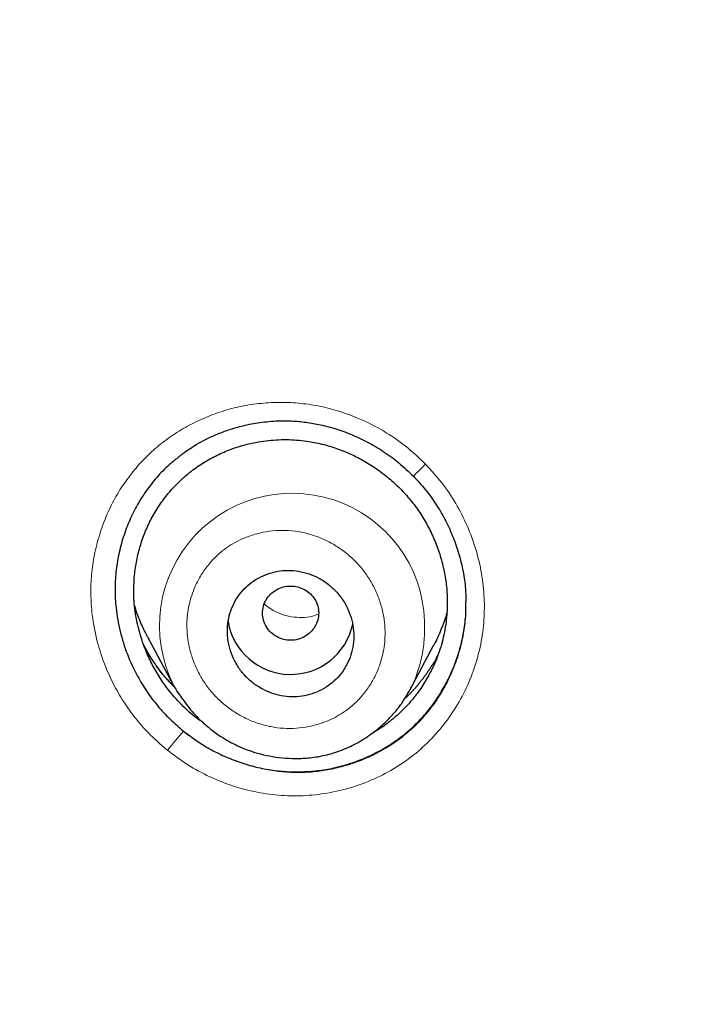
# Model space of a CAD drawing. Header units: millimetres. Extents: x 8 to 846, y 12 to 2113.
# Tile 298 of 515: x 442 to 451, y 1845 to 1859. Entities that reach past the tile are written whole.
import ezdxf

# ---------------------------------------------------------------- set-up
doc = ezdxf.new("R2010")
doc.units = ezdxf.units.MM

msp = doc.modelspace()

# ---------------------------------------------------------------- linework, layer by layer
at = {"color": 7, "linetype": 'Continuous', "lineweight": 30}
for p, q in [((448.037, 1850.724), (448.038, 1850.758)), ((443.504, 1850.255), (443.874, 1849.56)), ((447.237, 1849.493), (447.581, 1850.139)), ((447.235, 1849.494), (447.227, 1849.479)), ((447.228, 1849.478), (447.236, 1849.491))]:
    msp.add_line(p, q, dxfattribs=at)
at = {"color": 8, "linetype": 'Continuous', "lineweight": 0}
msp.add_line((448.038, 1850.758), (448.038, 1850.772), dxfattribs=at)
at = {"color": 8, "linetype": 'Continuous', "lineweight": 0, "flags": 128}
msp.add_lwpolyline([(447.294, 1852.544), (447.29, 1852.541), (447.294, 1852.546), (447.306, 1852.559), (447.326, 1852.579), (447.353, 1852.606), (447.385, 1852.638), (447.422, 1852.675), (447.462, 1852.715)], dxfattribs=at)
at = {"color": 8, "linetype": 'Continuous', "lineweight": 0}
for centre, radius, start, end in [((445.562, 1850.412), 1.888, 357.5902, 206.5637), ((446.932, 1846.229), 3.96, 137.3757, 142.5225)]:
    msp.add_arc(centre, radius, start, end, dxfattribs=at)
at = {"color": 7, "linetype": 'Continuous', "lineweight": 30}
msp.add_arc((445.541, 1850.623), 0.904, 189.5562, 347.9457, dxfattribs=at)
at = {"color": 8, "linetype": 'Continuous', "lineweight": 0}
for points, knots in [([(418.074, 1827.918), (418.066, 1828.238), (418.047, 1828.984), (418.052, 1830.153), (418.083, 1831.425), (418.148, 1832.735), (418.246, 1834.081), (418.382, 1835.462), (418.554, 1836.84), (418.76, 1838.214), (419, 1839.582), (419.275, 1840.944), (419.575, 1842.263), (419.898, 1843.537), (420.24, 1844.767), (420.61, 1845.989), (421.009, 1847.204), (421.435, 1848.411), (421.904, 1849.644), (422.417, 1850.904), (422.977, 1852.187), (423.571, 1853.457), (424.196, 1854.712), (424.853, 1855.952), (425.541, 1857.177), (426.24, 1858.352), (426.946, 1859.477), (427.656, 1860.555), (428.391, 1861.618), (429.151, 1862.664), (429.934, 1863.695), (430.765, 1864.739), (431.647, 1865.795), (432.581, 1866.859), (433.542, 1867.901), (434.529, 1868.921), (435.542, 1869.917), (436.581, 1870.89), (437.614, 1871.811), (438.639, 1872.682), (439.653, 1873.507), (440.686, 1874.309), (441.737, 1875.089), (442.807, 1875.847), (443.926, 1876.604), (445.096, 1877.358), (446.32, 1878.105), (447.562, 1878.823), (448.821, 1879.513), (450.098, 1880.173), (451.392, 1880.804), (452.665, 1881.388), (453.915, 1881.928), (455.141, 1882.425), (456.378, 1882.897), (457.626, 1883.341), (458.884, 1883.759), (460.189, 1884.162), (461.543, 1884.547), (462.945, 1884.911), (464.355, 1885.243), (465.773, 1885.541), (467.199, 1885.808), (468.631, 1886.041), (470.028, 1886.237), (471.39, 1886.396), (472.716, 1886.523), (474.044, 1886.622), (475.374, 1886.693), (476.705, 1886.736), (478.078, 1886.751), (479.492, 1886.734), (480.944, 1886.683), (482.395, 1886.599), (483.843, 1886.481), (485.287, 1886.33), (486.727, 1886.146), (488.122, 1885.935), (489.472, 1885.7), (490.776, 1885.445), (492.074, 1885.162), (493.365, 1884.852), (494.649, 1884.515), (495.964, 1884.14), (497.307, 1883.723), (498.678, 1883.263), (500.036, 1882.772), (501.382, 1882.248), (502.714, 1881.694), (504.031, 1881.108), (505.297, 1880.51), (506.511, 1879.901), (507.676, 1879.286), (508.826, 1878.646), (509.961, 1877.982), (511.08, 1877.294), (512.217, 1876.56), (513.368, 1875.78), (514.532, 1874.95), (515.674, 1874.093), (516.795, 1873.21), (517.892, 1872.301), (518.967, 1871.366), (519.989, 1870.433), (520.958, 1869.505), (521.878, 1868.583), (522.776, 1867.642), (523.652, 1866.683), (524.505, 1865.704), (525.36, 1864.678), (526.215, 1863.602), (527.066, 1862.476), (527.888, 1861.33), (528.682, 1860.166), (529.445, 1858.983), (530.179, 1857.783), (530.863, 1856.601), (531.5, 1855.437), (532.091, 1854.295), (532.656, 1853.141), (533.194, 1851.974), (533.704, 1850.797), (534.201, 1849.573), (534.682, 1848.302), (535.143, 1846.985), (535.571, 1845.657), (535.964, 1844.321), (536.325, 1842.976), (536.651, 1841.623), (536.935, 1840.302), (537.179, 1839.012), (537.388, 1837.756), (537.568, 1836.496), (537.718, 1835.232), (537.839, 1833.966), (537.933, 1832.658), (537.998, 1831.31), (538.028, 1829.922), (538.028, 1828.751), (538.005, 1828.042), (537.997, 1827.797)], [0, 0, 0, 0, 0.005252, 0.012201, 0.019149, 0.026096, 0.033674, 0.04125, 0.048826, 0.056401, 0.063977, 0.071552, 0.079127, 0.086071, 0.093015, 0.09996, 0.106905, 0.113851, 0.120799, 0.128379, 0.13596, 0.14354, 0.151118, 0.158695, 0.166272, 0.173848, 0.180792, 0.187736, 0.19468, 0.201624, 0.208568, 0.215513, 0.223089, 0.230666, 0.238244, 0.245823, 0.253404, 0.260985, 0.268564, 0.275511, 0.282457, 0.289402, 0.296347, 0.303291, 0.310235, 0.31781, 0.325386, 0.332961, 0.340537, 0.348114, 0.355691, 0.363269, 0.370217, 0.377167, 0.384116, 0.391064, 0.398011, 0.404957, 0.412534, 0.42011, 0.427686, 0.435261, 0.442837, 0.450412, 0.457988, 0.464933, 0.471879, 0.478825, 0.485772, 0.49272, 0.49967, 0.507251, 0.51483, 0.522408, 0.529986, 0.537562, 0.545138, 0.552714, 0.559658, 0.566603, 0.573547, 0.580492, 0.587437, 0.594382, 0.60196, 0.609538, 0.617118, 0.624699, 0.63228, 0.639859, 0.647436, 0.654382, 0.661327, 0.668271, 0.675216, 0.68216, 0.689104, 0.696679, 0.704255, 0.711831, 0.719408, 0.726986, 0.734564, 0.742145, 0.749094, 0.756043, 0.76299, 0.769936, 0.776881, 0.783826, 0.791402, 0.798978, 0.806553, 0.814128, 0.821704, 0.829279, 0.836855, 0.843801, 0.850747, 0.857694, 0.864643, 0.871592, 0.878541, 0.886119, 0.893697, 0.901273, 0.908849, 0.916425, 0.924, 0.931575, 0.938519, 0.945463, 0.952407, 0.959352, 0.966297, 0.973243, 0.980821, 0.988401, 0.995982, 1, 1, 1, 1]), ([(421.507, 1824.421), (421.52, 1825.319), (421.546, 1827.111), (421.758, 1829.786), (422.096, 1832.439), (422.569, 1835.071), (423.175, 1837.68), (423.915, 1840.266), (424.789, 1842.822), (425.79, 1845.332), (426.915, 1847.784), (428.159, 1850.17), (429.523, 1852.493), (431.005, 1854.754), (432.604, 1856.95), (434.317, 1859.073), (436.134, 1861.109), (438.046, 1863.05), (440.049, 1864.892), (442.142, 1866.636), (444.326, 1868.282), (446.598, 1869.828), (448.952, 1871.269), (451.372, 1872.595), (453.848, 1873.801), (456.376, 1874.885), (458.955, 1875.846), (461.586, 1876.686), (464.267, 1877.404), (466.986, 1877.994), (469.726, 1878.455), (472.475, 1878.785), (475.232, 1878.983), (477.997, 1879.051), (480.768, 1878.987), (483.543, 1878.79), (486.309, 1878.46), (489.049, 1878.002), (491.753, 1877.417), (494.419, 1876.708), (497.046, 1875.873), (499.636, 1874.911), (502.182, 1873.822), (504.671, 1872.612), (507.09, 1871.289), (509.43, 1869.858), (511.692, 1868.323), (513.876, 1866.682), (515.981, 1864.933), (517.999, 1863.08), (519.921, 1861.132), (521.736, 1859.1), (523.44, 1856.991), (525.034, 1854.808), (526.517, 1852.551), (527.89, 1850.218), (529.145, 1847.816), (530.277, 1845.357), (531.278, 1842.855), (532.146, 1840.317), (532.884, 1837.744), (533.493, 1835.135), (533.971, 1832.491), (534.314, 1829.818), (534.531, 1827.124), (534.558, 1825.322), (534.572, 1824.421)], [0, 0, 0, 0, 0.015712, 0.031331, 0.046897, 0.062447, 0.078018, 0.093647, 0.109364, 0.125068, 0.140678, 0.156238, 0.171786, 0.187361, 0.20301, 0.218729, 0.234412, 0.250011, 0.265566, 0.281113, 0.296691, 0.312337, 0.328056, 0.343741, 0.359332, 0.374883, 0.390432, 0.406015, 0.421689, 0.437408, 0.453066, 0.468652, 0.484201, 0.499753, 0.515345, 0.531016, 0.546736, 0.5624, 0.57798, 0.593531, 0.609088, 0.62469, 0.640388, 0.656108, 0.671748, 0.687324, 0.702876, 0.718439, 0.734052, 0.749753, 0.765462, 0.781092, 0.796672, 0.812229, 0.827796, 0.843417, 0.85913, 0.874841, 0.89046, 0.906024, 0.921572, 0.937142, 0.95278, 0.96849, 0.98424, 1, 1, 1, 1]), ([(534.349, 1824.347), (534.342, 1825.015), (534.327, 1826.349), (534.208, 1828.347), (534.018, 1830.34), (533.749, 1832.329), (533.405, 1834.309), (532.996, 1836.235), (532.527, 1838.102), (532.005, 1839.91), (531.419, 1841.696), (530.769, 1843.463), (530.042, 1845.239), (529.236, 1847.023), (528.346, 1848.809), (527.386, 1850.566), (526.357, 1852.293), (525.259, 1853.989), (524.121, 1855.615), (522.95, 1857.167), (521.753, 1858.646), (520.504, 1860.082), (519.205, 1861.475), (517.829, 1862.851), (516.374, 1864.205), (514.838, 1865.533), (513.25, 1866.807), (511.609, 1868.028), (509.922, 1869.191), (508.228, 1870.271), (506.538, 1871.269), (504.851, 1872.189), (503.132, 1873.052), (501.382, 1873.857), (499.566, 1874.62), (497.685, 1875.335), (495.74, 1875.994), (493.769, 1876.585), (491.771, 1877.107), (489.751, 1877.559), (487.755, 1877.932), (485.792, 1878.23), (483.863, 1878.457), (481.93, 1878.62), (479.991, 1878.718), (478.01, 1878.751), (475.99, 1878.716), (473.934, 1878.607), (471.883, 1878.425), (469.838, 1878.17), (467.798, 1877.841), (465.805, 1877.449), (463.866, 1876.998), (461.988, 1876.493), (460.132, 1875.928), (458.301, 1875.301), (456.457, 1874.599), (454.606, 1873.82), (452.753, 1872.961), (450.935, 1872.037), (449.152, 1871.049), (447.402, 1869.995), (445.718, 1868.899), (444.105, 1867.766), (442.568, 1866.605), (441.077, 1865.397), (439.633, 1864.141), (438.206, 1862.811), (436.803, 1861.407), (435.428, 1859.925), (434.112, 1858.396), (432.852, 1856.82), (431.65, 1855.195), (430.528, 1853.558), (429.487, 1851.917), (428.529, 1850.279), (427.631, 1848.615), (426.796, 1846.924), (426.004, 1845.166), (425.261, 1843.343), (424.574, 1841.455), (423.959, 1839.547), (423.418, 1837.619), (422.951, 1835.672), (422.565, 1833.747), (422.256, 1831.849), (422.02, 1829.983), (421.854, 1828.11), (421.749, 1826.231), (421.736, 1824.976), (421.73, 1824.347)], [0, 0, 0, 0, 0.011718, 0.023422, 0.035131, 0.046861, 0.058633, 0.070374, 0.081376, 0.092351, 0.103314, 0.114278, 0.125258, 0.136845, 0.148439, 0.160058, 0.171716, 0.183431, 0.19516, 0.206169, 0.21715, 0.228117, 0.239082, 0.250059, 0.261698, 0.273343, 0.285009, 0.296711, 0.308463, 0.320158, 0.331114, 0.342058, 0.353001, 0.363957, 0.374937, 0.386579, 0.398224, 0.409886, 0.42158, 0.43332, 0.445046, 0.456045, 0.467022, 0.477988, 0.488955, 0.499937, 0.511584, 0.523217, 0.534851, 0.5465, 0.558178, 0.569924, 0.580979, 0.591996, 0.602988, 0.613967, 0.624945, 0.636586, 0.648202, 0.659808, 0.671417, 0.683046, 0.69478, 0.705845, 0.716869, 0.727865, 0.738844, 0.74982, 0.761474, 0.77311, 0.784742, 0.796386, 0.808059, 0.819799, 0.830845, 0.841849, 0.852823, 0.863782, 0.874741, 0.886479, 0.898182, 0.909866, 0.921548, 0.933247, 0.944959, 0.955973, 0.966969, 0.977962, 0.988967, 1, 1, 1, 1]), ([(443.789, 1848.638), (443.715, 1848.701), (443.569, 1848.825), (443.374, 1849.039), (443.199, 1849.269), (443.032, 1849.545), (442.883, 1849.865), (442.769, 1850.232), (442.709, 1850.577), (442.692, 1850.894), (442.706, 1851.179), (442.751, 1851.46), (442.825, 1851.737), (442.926, 1852.005), (443.053, 1852.259), (443.206, 1852.496), (443.383, 1852.715), (443.583, 1852.915), (443.803, 1853.091), (444.042, 1853.243), (444.297, 1853.369), (444.564, 1853.47), (444.839, 1853.542), (445.12, 1853.585), (445.404, 1853.599), (445.688, 1853.584), (445.97, 1853.54), (446.248, 1853.467), (446.549, 1853.354), (446.864, 1853.194), (447.184, 1852.979), (447.369, 1852.803), (447.462, 1852.715)], [0, 0, 0, 0, 0.031434, 0.06258, 0.093764, 0.125309, 0.167191, 0.208595, 0.250268, 0.281474, 0.312464, 0.343585, 0.375181, 0.406841, 0.437986, 0.468956, 0.500095, 0.531264, 0.56224, 0.59338, 0.625031, 0.656507, 0.687622, 0.718701, 0.750071, 0.781143, 0.812111, 0.843309, 0.875062, 0.916935, 0.958335, 1, 1, 1, 1]), ([(447.462, 1852.715), (447.542, 1852.627), (447.702, 1852.453), (447.899, 1852.155), (448.061, 1851.837), (448.185, 1851.503), (448.266, 1851.157), (448.304, 1850.806), (448.298, 1850.453), (448.246, 1850.104), (448.148, 1849.765), (448.009, 1849.441), (447.83, 1849.14), (447.615, 1848.866), (447.366, 1848.622), (447.085, 1848.414), (446.778, 1848.245), (446.452, 1848.116), (446.111, 1848.03), (445.763, 1847.987), (445.411, 1847.988), (445.061, 1848.034), (444.717, 1848.125), (444.387, 1848.256), (444.074, 1848.425), (443.884, 1848.567), (443.789, 1848.638)], [0, 0, 0, 0, 0.041512, 0.082971, 0.125017, 0.166952, 0.20839, 0.249971, 0.291631, 0.333135, 0.375189, 0.417224, 0.458645, 0.500136, 0.541765, 0.583169, 0.625071, 0.666867, 0.708335, 0.750133, 0.7916, 0.833037, 0.875122, 0.916785, 0.958205, 1, 1, 1, 1]), ([(446.886, 1850.282), (446.885, 1850.343), (446.882, 1850.467), (446.847, 1850.649), (446.791, 1850.828), (446.713, 1850.998), (446.614, 1851.156), (446.496, 1851.3), (446.361, 1851.428), (446.211, 1851.539), (446.048, 1851.63), (445.875, 1851.701), (445.696, 1851.749), (445.513, 1851.772), (445.329, 1851.772), (445.147, 1851.747), (444.984, 1851.702), (444.841, 1851.646), (444.719, 1851.582), (444.604, 1851.507), (444.487, 1851.41), (444.372, 1851.288), (444.266, 1851.138), (444.187, 1850.989), (444.131, 1850.846), (444.094, 1850.713), (444.071, 1850.577), (444.061, 1850.424), (444.07, 1850.254), (444.103, 1850.071), (444.16, 1849.893), (444.238, 1849.723), (444.337, 1849.564), (444.455, 1849.42), (444.59, 1849.292), (444.741, 1849.181), (444.904, 1849.089), (445.077, 1849.019), (445.256, 1848.971), (445.439, 1848.948), (445.623, 1848.949), (445.806, 1848.974), (445.969, 1849.018), (446.112, 1849.075), (446.234, 1849.139), (446.348, 1849.215), (446.464, 1849.312), (446.579, 1849.434), (446.685, 1849.584), (446.764, 1849.733), (446.819, 1849.875), (446.856, 1850.008), (446.88, 1850.144), (446.884, 1850.236), (446.886, 1850.282)], [0, 0, 0, 0, 0.020756, 0.041697, 0.062521, 0.083571, 0.10428, 0.124999, 0.145814, 0.166544, 0.187523, 0.208546, 0.22925, 0.249991, 0.270704, 0.291421, 0.312498, 0.328146, 0.343726, 0.359445, 0.374953, 0.3957, 0.416636, 0.437441, 0.453286, 0.468883, 0.484391, 0.499974, 0.52077, 0.541547, 0.562657, 0.583469, 0.604381, 0.625109, 0.645874, 0.666815, 0.687612, 0.708762, 0.729479, 0.750126, 0.770951, 0.791679, 0.812666, 0.828504, 0.84409, 0.859588, 0.875164, 0.895818, 0.916786, 0.937655, 0.953231, 0.968829, 0.984537, 1, 1, 1, 1]), ([(444.018, 1848.91), (444.103, 1848.846), (444.272, 1848.718), (444.553, 1848.567), (444.823, 1848.458), (445.076, 1848.386), (445.309, 1848.342), (445.543, 1848.32), (445.778, 1848.321), (446.011, 1848.346), (446.24, 1848.393), (446.464, 1848.461), (446.681, 1848.55), (446.888, 1848.659), (447.083, 1848.788), (447.263, 1848.935), (447.428, 1849.1), (447.574, 1849.281), (447.702, 1849.476), (447.811, 1849.683), (447.9, 1849.901), (447.969, 1850.126), (448.015, 1850.357), (448.039, 1850.558), (448.038, 1850.68), (448.037, 1850.724)], [0, 0, 0, 0, 0.056819, 0.113709, 0.170581, 0.213176, 0.255675, 0.298073, 0.340392, 0.382753, 0.425216, 0.467736, 0.510259, 0.552736, 0.595131, 0.637436, 0.679683, 0.721941, 0.764245, 0.806603, 0.849011, 0.891461, 0.933954, 0.976507, 1, 1, 1, 1]), ([(445.937, 1850.579), (445.909, 1850.568), (445.833, 1850.539), (445.701, 1850.526), (445.548, 1850.536), (445.398, 1850.579), (445.268, 1850.639), (445.197, 1850.696), (445.167, 1850.721)], [0, 0, 0, 0, 0.112026, 0.296713, 0.483285, 0.671662, 0.861, 1, 1, 1, 1]), ([(447.449, 1850.333), (447.444, 1850.25), (447.435, 1850.084), (447.381, 1849.842), (447.314, 1849.644), (447.255, 1849.533), (447.235, 1849.494)], [0, 0, 0, 0, 0.2839352, 0.5672614, 0.8493567, 1, 1, 1, 1]), ([(443.894, 1849.532), (443.894, 1849.532), (443.815, 1849.603), (443.699, 1849.748), (443.552, 1849.949), (443.484, 1850.076), (443.453, 1850.133)], [0, 0, 0, 0, 0.003438, 0.424218, 0.739492, 1, 1, 1, 1]), ([(447.641, 1850.008), (447.627, 1849.979), (447.579, 1849.88), (447.476, 1849.724), (447.334, 1849.545), (447.228, 1849.428), (447.166, 1849.376), (447.163, 1849.374)], [0, 0, 0, 0, 0.1242411, 0.4110755, 0.6976231, 0.9840923, 1, 1, 1, 1])]:
    msp.add_open_spline(points, degree=3, knots=knots, dxfattribs=at)
at = {"color": 7, "linetype": 'Continuous', "lineweight": 30}
for points, knots in [([(538, 1827.773), (538.001, 1827.791), (538.002, 1827.835), (538.004, 1827.906), (538.006, 1827.988), (538.008, 1828.101), (538.011, 1828.254), (538.015, 1828.455), (538.017, 1828.683), (538.02, 1828.937), (538.021, 1829.217), (538.021, 1829.526), (538.019, 1829.864), (538.014, 1830.232), (538.007, 1830.62), (537.996, 1831.029), (537.982, 1831.456), (537.963, 1831.907), (537.94, 1832.376), (537.9, 1833.055), (537.836, 1833.939), (537.735, 1835.032), (537.61, 1836.137), (537.463, 1837.243), (537.292, 1838.348), (537.099, 1839.453), (536.881, 1840.567), (536.637, 1841.691), (536.366, 1842.823), (536.068, 1843.964), (535.731, 1845.151), (535.35, 1846.383), (534.921, 1847.661), (534.456, 1848.945), (533.952, 1850.234), (533.499, 1851.312), (533.116, 1852.179), (532.819, 1852.828), (532.52, 1853.459), (532.222, 1854.068), (531.928, 1854.653), (531.637, 1855.215), (531.341, 1855.771), (531.042, 1856.319), (530.739, 1856.859), (530.445, 1857.372), (530.159, 1857.858), (529.882, 1858.319), (529.615, 1858.754), (529.358, 1859.163), (529.113, 1859.548), (528.88, 1859.908), (528.661, 1860.241), (528.455, 1860.549), (528.263, 1860.832), (528.085, 1861.092), (527.925, 1861.323), (527.783, 1861.525), (527.662, 1861.697), (527.559, 1861.842), (527.479, 1861.954), (527.415, 1862.043), (527.359, 1862.121), (527.295, 1862.21), (527.211, 1862.325), (527.106, 1862.469), (526.976, 1862.645), (526.827, 1862.847), (526.657, 1863.074), (526.466, 1863.326), (526.265, 1863.588), (526.056, 1863.857), (525.84, 1864.132), (525.608, 1864.424), (525.359, 1864.733), (525.092, 1865.059), (524.811, 1865.397), (524.355, 1865.938), (523.723, 1866.665), (522.891, 1867.583), (522.032, 1868.491), (521.146, 1869.387), (520.259, 1870.246), (519.371, 1871.071), (518.484, 1871.861), (517.661, 1872.565), (516.904, 1873.19), (516.215, 1873.742), (515.529, 1874.274), (514.848, 1874.787), (514.167, 1875.286), (513.43, 1875.809), (512.625, 1876.363), (511.744, 1876.946), (510.831, 1877.527), (509.886, 1878.105), (508.916, 1878.674), (507.919, 1879.234), (506.897, 1879.783), (505.842, 1880.323), (504.768, 1880.847), (503.677, 1881.353), (502.567, 1881.841), (501.427, 1882.315), (500.256, 1882.775), (499.055, 1883.218), (497.847, 1883.634), (496.634, 1884.024), (495.419, 1884.388), (494.176, 1884.733), (492.908, 1885.056), (491.653, 1885.348), (490.414, 1885.61), (489.194, 1885.842), (487.953, 1886.054), (486.702, 1886.241), (485.452, 1886.402), (484.217, 1886.537), (482.961, 1886.649), (481.685, 1886.737), (480.391, 1886.799), (479.121, 1886.833), (477.876, 1886.843), (476.65, 1886.827), (475.442, 1886.788), (474.255, 1886.728), (473.096, 1886.646), (471.964, 1886.546), (470.862, 1886.429), (469.787, 1886.296), (468.708, 1886.143), (467.627, 1885.971), (466.545, 1885.779), (465.498, 1885.575), (464.485, 1885.36), (463.56, 1885.148), (462.717, 1884.941), (461.953, 1884.744), (461.213, 1884.543), (460.497, 1884.339), (459.801, 1884.132), (459.124, 1883.921), (458.449, 1883.704), (457.765, 1883.474), (457.058, 1883.227), (456.329, 1882.963), (455.569, 1882.676), (454.779, 1882.365), (453.96, 1882.03), (453.119, 1881.67), (452.258, 1881.287), (451.377, 1880.878), (450.478, 1880.443), (449.588, 1879.994), (448.707, 1879.531), (447.838, 1879.056), (446.957, 1878.556), (446.064, 1878.029), (445.16, 1877.474), (444.224, 1876.876), (443.258, 1876.234), (442.263, 1875.542), (441.261, 1874.815), (440.381, 1874.148), (439.623, 1873.553), (438.986, 1873.038), (438.348, 1872.507), (437.714, 1871.964), (437.093, 1871.417), (436.495, 1870.875), (435.923, 1870.343), (435.378, 1869.821), (434.858, 1869.311), (434.366, 1868.816), (433.901, 1868.337), (433.461, 1867.874), (433.044, 1867.425), (432.629, 1866.97), (432.219, 1866.509), (431.816, 1866.046), (431.439, 1865.605), (431.088, 1865.185), (430.764, 1864.791), (430.467, 1864.422), (430.194, 1864.079), (429.943, 1863.759), (429.718, 1863.466), (429.516, 1863.201), (429.336, 1862.963), (429.176, 1862.748), (429.034, 1862.556), (428.917, 1862.397), (428.823, 1862.267), (428.747, 1862.163), (428.679, 1862.069), (428.615, 1861.979), (428.546, 1861.883), (428.466, 1861.77), (428.369, 1861.633), (428.256, 1861.473), (428.127, 1861.288), (427.984, 1861.081), (427.826, 1860.851), (427.655, 1860.599), (427.47, 1860.322), (427.249, 1859.989), (426.996, 1859.599), (426.713, 1859.156), (426.425, 1858.695), (426.132, 1858.216), (425.836, 1857.721), (425.537, 1857.209), (425.195, 1856.609), (424.813, 1855.917), (424.391, 1855.126), (423.968, 1854.3), (423.566, 1853.48), (423.183, 1852.67), (422.822, 1851.871), (422.464, 1851.045), (422.111, 1850.193), (421.766, 1849.319), (421.431, 1848.424), (421.105, 1847.508), (420.788, 1846.566), (420.482, 1845.597), (420.187, 1844.601), (419.905, 1843.579), (419.638, 1842.531), (419.406, 1841.538), (419.207, 1840.618), (419.042, 1839.787), (418.893, 1838.98), (418.754, 1838.158), (418.626, 1837.325), (418.511, 1836.484), (418.412, 1835.676), (418.329, 1834.902), (418.26, 1834.167), (418.203, 1833.47), (418.158, 1832.811), (418.123, 1832.186), (418.096, 1831.592), (418.076, 1831.029), (418.063, 1830.497), (418.055, 1830.002), (418.052, 1829.541), (418.052, 1829.119), (418.055, 1828.734), (418.061, 1828.386), (418.067, 1828.072), (418.073, 1827.874), (418.076, 1827.781)], [0, 0, 0, 0, 0.000286, 0.000693, 0.0011, 0.001586, 0.002471, 0.003539, 0.004789, 0.006132, 0.007637, 0.009305, 0.011135, 0.013127, 0.015282, 0.017462, 0.019787, 0.022256, 0.024847, 0.027466, 0.033367, 0.039348, 0.045407, 0.051547, 0.057576, 0.06368, 0.069859, 0.076113, 0.082442, 0.088847, 0.095327, 0.102542, 0.109849, 0.117247, 0.124738, 0.132321, 0.136217, 0.140106, 0.143883, 0.147538, 0.151072, 0.154484, 0.157774, 0.161253, 0.164584, 0.167769, 0.170807, 0.173698, 0.176442, 0.17904, 0.18149, 0.183794, 0.18595, 0.187925, 0.189759, 0.191451, 0.193001, 0.194284, 0.195425, 0.196381, 0.197152, 0.197648, 0.198127, 0.198707, 0.19941, 0.200408, 0.20158, 0.202926, 0.204446, 0.206141, 0.20801, 0.209751, 0.21162, 0.213617, 0.215742, 0.217996, 0.220375, 0.222791, 0.229356, 0.235809, 0.242651, 0.249362, 0.255943, 0.262391, 0.268707, 0.274889, 0.279654, 0.284337, 0.288938, 0.293457, 0.297895, 0.302347, 0.307808, 0.313397, 0.319114, 0.324959, 0.330933, 0.336924, 0.343039, 0.349279, 0.355642, 0.361895, 0.368264, 0.37475, 0.381351, 0.388066, 0.394895, 0.401438, 0.408082, 0.414827, 0.421674, 0.428623, 0.435029, 0.441518, 0.448093, 0.454743, 0.461334, 0.467815, 0.474188, 0.481072, 0.487826, 0.494449, 0.500941, 0.507301, 0.513639, 0.519838, 0.525899, 0.531823, 0.537609, 0.543257, 0.548769, 0.554673, 0.560411, 0.565984, 0.571391, 0.576633, 0.580874, 0.585001, 0.589013, 0.59291, 0.596693, 0.600415, 0.604054, 0.607836, 0.61176, 0.615827, 0.620037, 0.624536, 0.629187, 0.633988, 0.638941, 0.644045, 0.649301, 0.654708, 0.659798, 0.665015, 0.67036, 0.675832, 0.681433, 0.687161, 0.693426, 0.699838, 0.706396, 0.713101, 0.71739, 0.721738, 0.726143, 0.730607, 0.73504, 0.739336, 0.743493, 0.747511, 0.751391, 0.755131, 0.758669, 0.762073, 0.765343, 0.768479, 0.77194, 0.775222, 0.778324, 0.781247, 0.783991, 0.786512, 0.788859, 0.791034, 0.793036, 0.794792, 0.796389, 0.797828, 0.799108, 0.800229, 0.800999, 0.801686, 0.802305, 0.802864, 0.803461, 0.804203, 0.805101, 0.806153, 0.80736, 0.808722, 0.810211, 0.811848, 0.813635, 0.815571, 0.818292, 0.821125, 0.824049, 0.827063, 0.830167, 0.833361, 0.836644, 0.841307, 0.84614, 0.851144, 0.856318, 0.860926, 0.865661, 0.870525, 0.875514, 0.88063, 0.885778, 0.891047, 0.896439, 0.901953, 0.907588, 0.913346, 0.919226, 0.925229, 0.929977, 0.934588, 0.939053, 0.943372, 0.948188, 0.952809, 0.957234, 0.961465, 0.9655, 0.969274, 0.972859, 0.976257, 0.979466, 0.98254, 0.985418, 0.988102, 0.99059, 0.992883, 0.994945, 0.996818, 0.998503, 1, 1, 1, 1]), ([(438.753, 1781.597), (438.116, 1782.151), (436.841, 1783.26), (435.025, 1785.022), (433.286, 1786.854), (431.632, 1788.759), (430.064, 1790.73), (428.585, 1792.765), (427.198, 1794.859), (425.906, 1797.008), (424.711, 1799.21), (423.615, 1801.459), (422.622, 1803.753), (421.734, 1806.086), (420.951, 1808.454), (420.274, 1810.852), (419.705, 1813.277), (419.244, 1815.722), (418.892, 1818.185), (418.651, 1820.66), (418.52, 1823.142), (418.502, 1825.628), (418.596, 1828.113), (418.802, 1830.591), (419.118, 1833.058), (419.543, 1835.51), (420.077, 1837.942), (420.719, 1840.349), (421.467, 1842.727), (422.321, 1845.072), (423.281, 1847.379), (424.343, 1849.643), (425.506, 1851.861), (426.768, 1854.028), (428.124, 1856.141), (429.573, 1858.195), (431.112, 1860.187), (432.739, 1862.114), (434.45, 1863.97), (436.243, 1865.754), (438.115, 1867.459), (440.062, 1869.085), (442.08, 1870.628), (444.165, 1872.085), (446.313, 1873.455), (448.52, 1874.735), (450.781, 1875.922), (453.094, 1877.013), (455.453, 1878.006), (457.856, 1878.898), (460.296, 1879.689), (462.768, 1880.377), (465.27, 1880.962), (467.794, 1881.442), (470.338, 1881.818), (472.897, 1882.085), (475.465, 1882.254), (477.18, 1882.275), (478.038, 1882.285)], [0, 0, 0, 0, 0.017858, 0.035716, 0.053573, 0.07143, 0.089286, 0.107143, 0.124999, 0.142856, 0.160713, 0.178571, 0.196429, 0.214287, 0.232143, 0.25, 0.267856, 0.285712, 0.303568, 0.321425, 0.339282, 0.35714, 0.374998, 0.392856, 0.410713, 0.42857, 0.446428, 0.464285, 0.482142, 0.499999, 0.517857, 0.535714, 0.553571, 0.571428, 0.589285, 0.607142, 0.624999, 0.642856, 0.660713, 0.67857, 0.696427, 0.714284, 0.732141, 0.749999, 0.767857, 0.785715, 0.803573, 0.821432, 0.83929, 0.857149, 0.875005, 0.892861, 0.910716, 0.928572, 0.946428, 0.964284, 0.982141, 1, 1, 1, 1]), ([(478.038, 1879.997), (477.434, 1879.991), (476.226, 1879.981), (474.416, 1879.894), (472.608, 1879.756), (470.804, 1879.561), (469.003, 1879.311), (467.209, 1879.007), (465.477, 1878.659), (463.811, 1878.274), (462.213, 1877.858), (460.632, 1877.398), (459.069, 1876.896), (457.523, 1876.351), (455.942, 1875.743), (454.328, 1875.068), (452.688, 1874.322), (451.077, 1873.528), (449.495, 1872.687), (447.943, 1871.799), (446.418, 1870.862), (444.963, 1869.906), (443.577, 1868.935), (442.263, 1867.956), (440.98, 1866.942), (439.728, 1865.894), (438.508, 1864.811), (437.286, 1863.661), (436.066, 1862.443), (434.855, 1861.154), (433.687, 1859.829), (432.562, 1858.469), (431.48, 1857.073), (430.439, 1855.639), (429.469, 1854.212), (428.569, 1852.798), (427.74, 1851.406), (426.955, 1849.994), (426.213, 1848.564), (425.516, 1847.115), (424.843, 1845.604), (424.201, 1844.032), (423.594, 1842.398), (423.04, 1840.745), (422.54, 1839.075), (422.094, 1837.387), (421.7, 1835.679), (421.369, 1834.004), (421.099, 1832.367), (420.884, 1830.775), (420.717, 1829.182), (420.598, 1827.587), (420.528, 1825.989), (420.504, 1824.343), (420.533, 1822.652), (420.62, 1820.915), (420.763, 1819.181), (420.964, 1817.448), (421.221, 1815.717), (421.535, 1813.99), (421.894, 1812.32), (422.291, 1810.712), (422.722, 1809.167), (423.197, 1807.638), (423.717, 1806.125), (424.282, 1804.628), (424.911, 1803.102), (425.607, 1801.549), (426.376, 1799.973), (427.196, 1798.42), (428.07, 1796.89), (428.995, 1795.381), (429.97, 1793.901), (430.962, 1792.492), (431.963, 1791.158), (432.969, 1789.893), (434.012, 1788.658), (435.091, 1787.454), (436.206, 1786.279), (437.391, 1785.101), (438.65, 1783.923), (439.984, 1782.75), (441.359, 1781.617), (442.774, 1780.524), (444.229, 1779.47), (445.719, 1778.46), (447.195, 1777.524), (448.649, 1776.661), (450.081, 1775.864), (451.534, 1775.109), (453.009, 1774.395), (454.505, 1773.722), (456.07, 1773.071), (457.704, 1772.447), (459.405, 1771.856), (461.124, 1771.317), (462.86, 1770.83), (464.614, 1770.395), (466.381, 1770.014), (468.109, 1769.696), (469.793, 1769.436), (471.432, 1769.23), (473.076, 1769.069), (474.725, 1768.955), (476.38, 1768.884), (477.485, 1768.875), (478.038, 1768.871)], [0, 0, 0, 0, 0.01003, 0.020054, 0.030083, 0.040124, 0.050187, 0.060282, 0.070362, 0.079553, 0.088711, 0.097842, 0.106955, 0.116055, 0.12515, 0.135215, 0.145244, 0.155247, 0.165233, 0.175211, 0.185191, 0.195231, 0.204429, 0.213609, 0.222777, 0.23194, 0.241107, 0.250284, 0.260264, 0.270231, 0.280194, 0.290164, 0.300149, 0.31016, 0.320251, 0.329484, 0.338685, 0.347862, 0.357022, 0.366175, 0.375328, 0.385279, 0.395221, 0.405163, 0.415118, 0.425096, 0.435106, 0.445185, 0.454404, 0.463594, 0.472765, 0.481925, 0.491084, 0.500249, 0.510205, 0.520158, 0.530119, 0.540101, 0.550114, 0.56017, 0.570237, 0.579425, 0.588586, 0.597726, 0.606856, 0.615983, 0.625115, 0.635087, 0.645061, 0.655045, 0.665052, 0.67509, 0.685171, 0.695207, 0.70436, 0.713496, 0.722621, 0.731743, 0.74087, 0.750008, 0.759978, 0.769956, 0.779952, 0.789974, 0.800033, 0.810138, 0.820182, 0.829338, 0.838477, 0.847605, 0.856731, 0.86586, 0.875, 0.885017, 0.895019, 0.905016, 0.915017, 0.92503, 0.935066, 0.945076, 0.954226, 0.963368, 0.97251, 0.981657, 0.990818, 1, 1, 1, 1]), ([(421.006, 1824.397), (421.013, 1825.071), (421.027, 1826.416), (421.146, 1828.43), (421.335, 1830.436), (421.603, 1832.436), (421.946, 1834.428), (422.356, 1836.371), (422.829, 1838.261), (423.358, 1840.096), (423.952, 1841.912), (424.613, 1843.711), (425.35, 1845.519), (426.167, 1847.331), (427.066, 1849.141), (428.035, 1850.92), (429.073, 1852.668), (430.181, 1854.384), (431.331, 1856.03), (432.518, 1857.605), (433.734, 1859.108), (435.003, 1860.568), (436.326, 1861.987), (437.722, 1863.383), (439.194, 1864.754), (440.741, 1866.093), (442.342, 1867.379), (443.994, 1868.611), (445.698, 1869.787), (447.412, 1870.883), (449.13, 1871.899), (450.846, 1872.836), (452.595, 1873.716), (454.377, 1874.537), (456.218, 1875.311), (458.12, 1876.033), (460.081, 1876.699), (462.072, 1877.296), (464.092, 1877.824), (466.139, 1878.282), (468.163, 1878.662), (470.156, 1878.966), (472.111, 1879.199), (474.07, 1879.365), (476.032, 1879.466), (478.039, 1879.501), (480.089, 1879.466), (482.179, 1879.356), (484.263, 1879.171), (486.342, 1878.912), (488.412, 1878.579), (490.428, 1878.182), (492.385, 1877.727), (494.279, 1877.219), (496.149, 1876.649), (497.996, 1876.018), (499.862, 1875.309), (501.743, 1874.519), (503.633, 1873.644), (505.485, 1872.703), (507.302, 1871.696), (509.082, 1870.624), (510.788, 1869.512), (512.418, 1868.366), (513.97, 1867.194), (515.475, 1865.974), (516.933, 1864.707), (518.376, 1863.362), (519.798, 1861.939), (521.193, 1860.436), (522.529, 1858.885), (523.806, 1857.287), (525.025, 1855.641), (526.161, 1853.983), (527.216, 1852.319), (528.188, 1850.659), (529.098, 1848.97), (529.946, 1847.253), (530.747, 1845.475), (531.496, 1843.637), (532.186, 1841.74), (532.805, 1839.82), (533.35, 1837.877), (533.824, 1835.907), (534.218, 1833.953), (534.534, 1832.022), (534.775, 1830.122), (534.946, 1828.218), (535.053, 1826.309), (535.067, 1825.035), (535.073, 1824.397)], [0, 0, 0, 0, 0.011674, 0.023319, 0.034953, 0.046594, 0.058259, 0.069953, 0.080961, 0.091959, 0.102962, 0.113984, 0.125039, 0.136637, 0.148231, 0.159838, 0.171475, 0.183157, 0.194877, 0.205905, 0.216918, 0.22793, 0.238954, 0.250002, 0.261585, 0.273174, 0.284784, 0.296429, 0.308126, 0.319837, 0.330846, 0.341843, 0.352841, 0.363852, 0.374887, 0.386465, 0.398061, 0.409688, 0.421363, 0.433098, 0.444853, 0.455881, 0.466873, 0.477842, 0.4888, 0.499758, 0.511447, 0.523122, 0.534797, 0.546486, 0.558206, 0.569931, 0.580933, 0.591898, 0.602839, 0.613767, 0.624694, 0.636409, 0.648098, 0.659775, 0.671455, 0.683154, 0.694888, 0.705917, 0.716904, 0.727863, 0.738806, 0.749745, 0.761427, 0.773085, 0.784734, 0.79639, 0.808067, 0.819807, 0.830858, 0.841874, 0.852868, 0.863854, 0.874847, 0.886477, 0.898088, 0.909698, 0.921323, 0.932981, 0.944738, 0.955821, 0.966873, 0.97791, 0.988948, 1, 1, 1, 1]), ([(443.953, 1852.822), (443.963, 1852.83), (443.987, 1852.849), (444.04, 1852.891), (444.115, 1852.942), (444.214, 1853.003), (444.338, 1853.07), (444.488, 1853.14), (444.666, 1853.207), (444.873, 1853.267), (445.109, 1853.312), (445.34, 1853.333), (445.559, 1853.331), (445.761, 1853.313), (445.972, 1853.276), (446.19, 1853.218), (446.414, 1853.136), (446.641, 1853.03), (446.866, 1852.896), (447.087, 1852.736), (447.222, 1852.607), (447.29, 1852.542)], [0, 0, 0, 0, 0.013656, 0.032936, 0.058409, 0.090343, 0.128932, 0.174281, 0.226381, 0.2852, 0.350676, 0.422726, 0.474424, 0.529204, 0.587135, 0.648244, 0.712522, 0.779921, 0.850361, 0.923747, 1, 1, 1, 1]), ([(443.318, 1851.129), (443.327, 1851.201), (443.345, 1851.346), (443.4, 1851.558), (443.473, 1851.764), (443.568, 1851.96), (443.681, 1852.146), (443.813, 1852.319), (443.962, 1852.476), (444.126, 1852.617), (444.304, 1852.741), (444.493, 1852.845), (444.694, 1852.931), (444.926, 1853.003), (445.189, 1853.053), (445.481, 1853.07), (445.747, 1853.05), (445.986, 1853.004), (446.196, 1852.942), (446.401, 1852.859), (446.598, 1852.757), (446.785, 1852.637), (446.96, 1852.501), (447.121, 1852.349), (447.267, 1852.183), (447.397, 1852.004), (447.508, 1851.814), (447.601, 1851.613), (447.675, 1851.404), (447.73, 1851.188), (447.764, 1850.97), (447.776, 1850.752), (447.764, 1850.51), (447.722, 1850.247), (447.636, 1849.969), (447.524, 1849.726), (447.397, 1849.518), (447.266, 1849.345), (447.118, 1849.187), (446.955, 1849.047), (446.818, 1848.947), (446.733, 1848.901), (446.712, 1848.889)], [0, 0, 0, 0, 0.024142, 0.048416, 0.072665, 0.096753, 0.121184, 0.145294, 0.16933, 0.193546, 0.217661, 0.241676, 0.265836, 0.290385, 0.322832, 0.354906, 0.387162, 0.411175, 0.435161, 0.459352, 0.483973, 0.508107, 0.532347, 0.556678, 0.580707, 0.604907, 0.628947, 0.653054, 0.677453, 0.70209, 0.726271, 0.750229, 0.774205, 0.806392, 0.838449, 0.870951, 0.895456, 0.919591, 0.943603, 0.967742, 0.991725, 1, 1, 1, 1]), ([(443.954, 1852.82), (443.914, 1852.789), (443.806, 1852.706), (443.653, 1852.549), (443.494, 1852.354), (443.358, 1852.142), (443.245, 1851.915), (443.155, 1851.676), (443.089, 1851.428), (443.049, 1851.177), (443.037, 1850.922), (443.053, 1850.639), (443.107, 1850.33), (443.21, 1850.003), (443.344, 1849.717), (443.493, 1849.471), (443.648, 1849.266), (443.822, 1849.077), (443.952, 1848.966), (444.018, 1848.91)], [0, 0, 0, 0, 0.034662, 0.091377, 0.147794, 0.204018, 0.260678, 0.318391, 0.375757, 0.432332, 0.488742, 0.545617, 0.6213, 0.696706, 0.773184, 0.830169, 0.886578, 0.942994, 1, 1, 1, 1]), ([(447.29, 1852.542), (447.348, 1852.479), (447.463, 1852.355), (447.611, 1852.148), (447.74, 1851.93), (447.847, 1851.7), (447.932, 1851.463), (447.994, 1851.218), (448.031, 1850.982), (448.036, 1850.828), (448.038, 1850.758)], [0, 0, 0, 0, 0.127911, 0.255583, 0.38311, 0.510544, 0.637925, 0.76531, 0.892792, 1, 1, 1, 1]), ([(444.3, 1849.03), (444.279, 1849.044), (444.175, 1849.111), (444.01, 1849.26), (443.828, 1849.459), (443.685, 1849.658), (443.573, 1849.848), (443.48, 1850.048), (443.397, 1850.281), (443.334, 1850.545), (443.301, 1850.838), (443.312, 1851.032), (443.318, 1851.129)], [0, 0, 0, 0, 0.0317804, 0.1521668, 0.2725882, 0.363527, 0.4538064, 0.5442731, 0.6357683, 0.7586729, 0.8793775, 1, 1, 1, 1]), ([(444.641, 1850.369), (444.641, 1850.336), (444.641, 1850.269), (444.657, 1850.15), (444.694, 1850.016), (444.76, 1849.873), (444.85, 1849.743), (444.959, 1849.63), (445.085, 1849.537), (445.223, 1849.466), (445.369, 1849.42), (445.518, 1849.398), (445.668, 1849.401), (445.813, 1849.428), (445.951, 1849.48), (446.079, 1849.553), (446.191, 1849.648), (446.287, 1849.761), (446.362, 1849.89), (446.414, 1850.032), (446.441, 1850.182), (446.442, 1850.337), (446.417, 1850.491), (446.365, 1850.64), (446.29, 1850.778), (446.192, 1850.902), (446.076, 1851.008), (445.946, 1851.093), (445.804, 1851.154), (445.657, 1851.192), (445.506, 1851.204), (445.358, 1851.192), (445.215, 1851.156), (445.08, 1851.096), (444.958, 1851.014), (444.852, 1850.912), (444.764, 1850.793), (444.698, 1850.66), (444.654, 1850.518), (444.646, 1850.419), (444.641, 1850.369)], [0, 0, 0, 0, 0.017774, 0.035548, 0.063134, 0.090722, 0.118279, 0.145837, 0.173055, 0.200273, 0.227001, 0.253728, 0.280023, 0.306316, 0.332413, 0.358508, 0.384728, 0.410948, 0.43757, 0.464194, 0.491329, 0.518466, 0.545988, 0.573512, 0.601116, 0.628721, 0.656072, 0.683423, 0.710309, 0.737193, 0.763604, 0.790014, 0.816138, 0.842261, 0.868406, 0.89455, 0.920919, 0.947288, 0.973643, 1, 1, 1, 1]), ([(445.279, 1850.3), (445.307, 1850.28), (445.363, 1850.24), (445.464, 1850.209), (445.57, 1850.202), (445.673, 1850.223), (445.767, 1850.269), (445.847, 1850.336), (445.904, 1850.421), (445.938, 1850.518), (445.945, 1850.62), (445.923, 1850.72), (445.875, 1850.811), (445.806, 1850.887), (445.717, 1850.943), (445.617, 1850.975), (445.512, 1850.982), (445.409, 1850.961), (445.314, 1850.915), (445.235, 1850.848), (445.177, 1850.762), (445.144, 1850.666), (445.137, 1850.564), (445.159, 1850.464), (445.205, 1850.372), (445.254, 1850.324), (445.279, 1850.3)], [0, 0, 0, 0, 0.041659, 0.083341, 0.125, 0.166659, 0.208341, 0.25, 0.291659, 0.333341, 0.375, 0.416659, 0.458341, 0.5, 0.541659, 0.583341, 0.625, 0.666659, 0.708341, 0.75, 0.791659, 0.833341, 0.875, 0.916659, 0.958341, 1, 1, 1, 1]), ([(443.505, 1850.255), (443.477, 1850.311), (443.413, 1850.435), (443.354, 1850.581), (443.33, 1850.672), (443.325, 1850.689)], [0, 0, 0, 0, 0.398106, 0.891132, 1, 1, 1, 1]), ([(444.018, 1848.91), (444.081, 1848.862), (444.208, 1848.765), (444.412, 1848.643), (444.625, 1848.539), (444.848, 1848.455), (445.077, 1848.39), (445.31, 1848.348), (445.544, 1848.329), (445.779, 1848.332), (446.012, 1848.357), (446.242, 1848.404), (446.466, 1848.473), (446.684, 1848.563), (446.891, 1848.673), (447.086, 1848.803), (447.266, 1848.951), (447.429, 1849.117), (447.576, 1849.298), (447.704, 1849.492), (447.813, 1849.7), (447.902, 1849.918), (447.971, 1850.143), (448.016, 1850.373), (448.039, 1850.571), (448.038, 1850.692), (448.037, 1850.735)], [0, 0, 0, 0, 0.042755, 0.085099, 0.127387, 0.169972, 0.213019, 0.255425, 0.297576, 0.339866, 0.382588, 0.424925, 0.467252, 0.509944, 0.552975, 0.595364, 0.637528, 0.679891, 0.722324, 0.764533, 0.806907, 0.849834, 0.892457, 0.934693, 0.976943, 1, 1, 1, 1]), ([(447.765, 1850.601), (447.765, 1850.599), (447.748, 1850.523), (447.692, 1850.38), (447.63, 1850.227), (447.586, 1850.15), (447.58, 1850.139)], [0, 0, 0, 0, 0.010386, 0.466526, 0.924963, 1, 1, 1, 1]), ([(443.872, 1849.556), (443.827, 1849.602), (443.728, 1849.706), (443.598, 1849.884), (443.503, 1850.031), (443.461, 1850.117), (443.453, 1850.134)], [0, 0, 0, 0, 0.267443, 0.59895, 0.919481, 1, 1, 1, 1]), ([(443.872, 1849.568), (443.894, 1849.53), (443.934, 1849.462), (444.007, 1849.359), (444.078, 1849.263), (444.159, 1849.167), (444.262, 1849.06), (444.389, 1848.947), (444.528, 1848.846), (444.662, 1848.765), (444.787, 1848.701), (444.924, 1848.644), (445.075, 1848.594), (445.242, 1848.554), (445.423, 1848.528), (445.617, 1848.518), (445.823, 1848.529), (446.038, 1848.565), (446.259, 1848.632), (446.48, 1848.733), (446.677, 1848.857), (446.849, 1848.995), (446.994, 1849.141), (447.125, 1849.301), (447.194, 1849.42), (447.228, 1849.478)], [0, 0, 0, 0, 0.034751, 0.061947, 0.091071, 0.12169, 0.153658, 0.198375, 0.245503, 0.27829, 0.312189, 0.347827, 0.386367, 0.427847, 0.472253, 0.519546, 0.569662, 0.622542, 0.678364, 0.73753, 0.79995, 0.848758, 0.899086, 0.950763, 1, 1, 1, 1])]:
    msp.add_open_spline(points, degree=3, knots=knots, dxfattribs=at)

doc.saveas('drawing.dxf')
